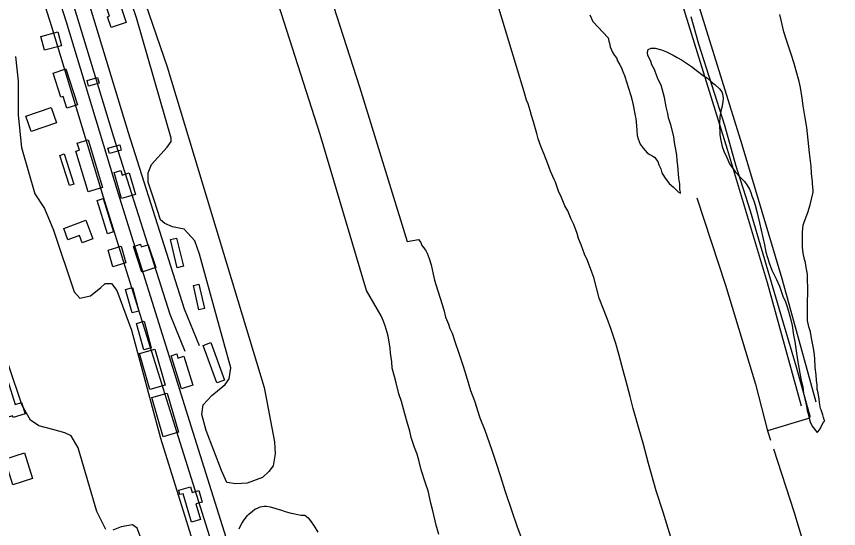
# Model space of a CAD drawing. Extents: x 3598634 to 3636690, y 517270 to 542944.
# Drawn here: x 3609179 to 3610793, y 527468 to 528473 of the extents above; entities that cross this region are included whole.
import ezdxf

# ---------------------------------------------------------------- set-up
doc = ezdxf.new("R2010")
doc.units = 0
for name, color, linetype in [('V-BLDG-OTLN', 7, 'Continuous'), ('V-ROAD-CNTR', 7, 'Continuous'), ('V-SITE-VEGE', 7, 'Continuous'), ('V-TOPO-SHOR', 7, 'Continuous')]:
    doc.layers.add(name, color=color, linetype=linetype)

msp = doc.modelspace()

# ---------------------------------------------------------------- linework, layer by layer
at = {"layer": 'V-BLDG-OTLN'}
for points in [[(3609377.7, 528511.1), (3609394.6, 528461.3), (3609364.8, 528451.2), (3609357.8, 528472.1), (3609361.8, 528473.4), (3609352, 528502.3)], [(3609233.8, 528406.6), (3609226.4, 528433.9), (3609259.9, 528443), (3609267.3, 528415.7)], [(3609277.7, 528292.9), (3609270.3, 528316), (3609266.2, 528314.7), (3609251, 528362), (3609275.8, 528370), (3609298.4, 528299.5)], [(3609341.2, 528341.9), (3609320.6, 528336.5), (3609317.7, 528347.6), (3609338.2, 528353)], [(3609257.2, 528264.3), (3609207.5, 528247.4), (3609197.3, 528277.4), (3609247.1, 528294.3)], [(3609319.7, 528230.8), (3609348.1, 528137.5), (3609319.5, 528128.8), (3609295.3, 528208.4), (3609302.4, 528210.6), (3609298.3, 528224.3)], [(3609358.5, 528214.3), (3609381.7, 528221.1), (3609384.7, 528210.6), (3609361.6, 528203.8)], [(3609282.7, 528141), (3609263.8, 528200.3), (3609272.7, 528203.1), (3609291.6, 528143.9)], [(3609385.4, 528115.6), (3609370.6, 528166.7), (3609383.9, 528170.5), (3609386.5, 528161.7), (3609400, 528165.7), (3609412.3, 528123.4)], [(3609357.3, 528046.2), (3609337.1, 528111.6), (3609349.3, 528115.4), (3609369.5, 528050)], [(3609271.6, 528056.7), (3609315.2, 528072.9), (3609328.8, 528036.4), (3609307.7, 528028.5), (3609302.4, 528042.8), (3609279.9, 528034.4)], [(3609494.6, 527979.8), (3609481.2, 528035), (3609493.4, 528038), (3609506.8, 527982.8)], [(3609368, 527981.5), (3609358.6, 528014.2), (3609384.4, 528021.7), (3609393.8, 527989)], [(3609437.6, 528024.9), (3609452.4, 527979.9), (3609425.1, 527970.9), (3609408.5, 528021.2), (3609422.1, 528025.7), (3609423.9, 528020.4)], [(3609405.9, 527890.9), (3609393.1, 527937.2), (3609406.6, 527941), (3609419.4, 527894.6)], [(3609537.3, 527897.3), (3609526.5, 527945), (3609537, 527947.4), (3609547.8, 527899.7)], [(3609428.8, 527818.7), (3609414.7, 527870.5), (3609429.3, 527874.5), (3609443.5, 527822.7)], [(3609572.3, 527753.6), (3609545.3, 527827.2), (3609560.6, 527832.8), (3609587.6, 527759.2)], [(3609440.9, 527740.4), (3609420.7, 527811.2), (3609450.7, 527819.8), (3609470.9, 527748.9)], [(3609502.8, 527742.2), (3609482.6, 527807), (3609493.5, 527810.4), (3609496, 527802.3), (3609507.2, 527805.8), (3609524.9, 527749.2)], [(3609161.1, 527759.3), (3609176, 527710.9), (3609188.9, 527714.9), (3609195.7, 527692.9), (3609172.3, 527685.7), (3609171.3, 527689.2), (3609134.8, 527678), (3609132, 527687.1), (3609126.4, 527685.4), (3609112.8, 527729.5), (3609117.5, 527730.9), (3609113.3, 527744.6)], [(3609474.9, 527733.5), (3609497.1, 527656.5), (3609466.8, 527647.7), (3609444.5, 527724.7)], [(3609171.4, 527553.7), (3609155.9, 527604.1), (3609194.6, 527616), (3609210.1, 527565.6)], [(3609522.5, 527480.1), (3609506.3, 527536), (3609499.9, 527534.2), (3609497.4, 527542.9), (3609520.8, 527549.7), (3609524.1, 527538.3), (3609536.8, 527542), (3609543.3, 527519.3), (3609531.3, 527515.9), (3609540.2, 527485.3)]]:
    msp.add_lwpolyline(points, close=True, dxfattribs=at)
at = {"layer": 'V-ROAD-CNTR'}
for points in [[(3609928.8, 530308.6), (3609939.3, 530279.2), (3609958, 530233.8), (3609997, 530098), (3610048.9, 529943.3), (3610092.3, 529800.3), (3610149, 529617.6), (3610217.3, 529375.4), (3610276.4, 529189.3), (3610380.8, 528837.5), (3610462.7, 528573.5), (3610574.4, 528212.7), (3610653, 527950.4), (3610719.8, 527708.4)], [(3609957, 530318.7), (3609967.3, 530289.9), (3609986.4, 530243.7), (3610025.6, 530106.9), (3610077.4, 529952.4), (3610121, 529809.1), (3610177.7, 529626.1), (3610246, 529384), (3610305.1, 529198.2), (3610409.5, 528846.2), (3610491.4, 528582.4), (3610603.1, 528221.5), (3610681.8, 527958.7), (3610748.8, 527716.4)], [(3609032.5, 529439.1), (3609057.8, 529362.5), (3609122.5, 529137.2), (3609224.5, 528811), (3609325.6, 528484.3), (3609398.3, 528245.3), (3609508.2, 527898.9), (3609537.5, 527827)], [(3608968.4, 529388.6), (3609003, 529252.5), (3609134.5, 528809.2), (3609247.5, 528453.6), (3609349.1, 528118.6), (3609496.3, 527647.9), (3609590.3, 527350.1)], [(3609219.7, 528724.9), (3609297, 528475.5), (3609369.6, 528236.4), (3609480, 527888.7), (3609509.7, 527815.7)], [(3609194.7, 528718.7), (3609276.2, 528462.5), (3609377.7, 528127.4), (3609524.9, 527656.9), (3609618.9, 527359.1)]]:
    msp.add_lwpolyline(points, dxfattribs=at)
at = {"layer": 'V-SITE-VEGE'}
for points in [[(3610375.6, 527758.6), (3610370.2, 527777.9), (3610361.9, 527809.8), (3610356, 527831), (3610345.9, 527860.5), (3610338.7, 527879.8), (3610323.2, 527919.7), (3610312.5, 527960.7), (3610308.9, 527971), (3610300, 527993.9), (3610294.6, 528006), (3610288, 528024.7), (3610282.7, 528037.4), (3610279.7, 528047), (3610273.7, 528064.5), (3610268.3, 528074.8), (3610261.8, 528091.1), (3610255.8, 528101.4), (3610249.2, 528117.7), (3610243.2, 528129.8), (3610237.3, 528147.9), (3610234.9, 528152.7), (3610227.7, 528169.6), (3610222.4, 528183.5), (3610214.6, 528204), (3610209.2, 528216.1), (3610203.3, 528233), (3610200.9, 528243.2), (3610196.7, 528257.1), (3610194.3, 528266.2), (3610190.2, 528278.8), (3610187.8, 528288.5), (3610183.6, 528301.2), (3610180.6, 528309), (3610175.9, 528325.3), (3610040.5, 528773.7)], [(3609404.1, 528580.5), (3609474.9, 528374.3), (3609570.2, 528058.2), (3609665.4, 527744.8), (3609685.7, 527637.6), (3609687, 527614.2), (3609682.8, 527590.9), (3609674.5, 527579.9), (3609662.2, 527567.6), (3609631.9, 527556.7), (3609609.9, 527555.4), (3609592.1, 527558.2), (3609581.2, 527581.6), (3609551.2, 527659.9), (3609543, 527691.6), (3609545.8, 527710.8), (3609562.4, 527728.6), (3609588.5, 527750.5), (3609596.8, 527761.4), (3609599.6, 527783.4), (3609572.4, 527882.4), (3609538.4, 528006.1), (3609528.9, 528032.2), (3609508.4, 528055.6), (3609485, 528059.8), (3609469.9, 528066.7), (3609461.7, 528073.6), (3609449.5, 528112.1), (3609437.2, 528147.8), (3609437.3, 528165.7), (3609444.2, 528182.1), (3609474.5, 528216.4), (3609482.8, 528227.3), (3609482.8, 528234.2), (3609414.8, 528470.6), (3609371.2, 528597.1)], [(3609769.4, 528593.2), (3609852.5, 528334.8), (3609946, 528031.3), (3609968.6, 528035), (3609972.8, 528028.9), (3609975.2, 528023.5), (3609978.8, 528018.7), (3609981.2, 528015.1), (3609983.6, 528012), (3609985.4, 528008.4), (3609989, 527998.1), (3609993.1, 527985.5), (3609997.3, 527966.8), (3609999.7, 527955.3), (3610005.6, 527936), (3610011, 527919.7), (3610018.1, 527896.8), (3610021.7, 527882.9), (3610027.6, 527869), (3610030, 527860.6), (3610034.2, 527851.5), (3610040.8, 527831), (3610046.7, 527814.1), (3610056.3, 527786.3), (3610062.2, 527767.6), (3610070.5, 527738.6), (3610078.3, 527718.1), (3610089, 527684.9), (3610098.6, 527660.8), (3610111.7, 527623.4), (3610120, 527598), (3610129.5, 527569.7), (3610137.9, 527542.5), (3610151.6, 527501.5), (3610161.7, 527473.1), (3610192.1, 527389.8)], [(3610008.4, 527455.6), (3610003, 527474.3), (3609996.5, 527502.1), (3609992.3, 527517.2), (3609987.6, 527541.3), (3609982.2, 527556.4), (3609973.9, 527582.9), (3609969.8, 527599.2), (3609965.6, 527613.7), (3609960.2, 527627), (3609954.3, 527646.3), (3609951.3, 527659), (3609946, 527676.5), (3609941.8, 527692.8), (3609934.7, 527716.9), (3609929.9, 527732), (3609924.6, 527753.7), (3609921, 527766.4), (3609916.8, 527782.7), (3609915.7, 527794.7), (3609913.3, 527811.6), (3609912.8, 527822.5), (3609908.6, 527845.4), (3609906.9, 527852.6), (3609902.7, 527865.9), (3609899.1, 527876.2), (3609894.9, 527885.2), (3609866.2, 527934.7), (3609775.3, 528241.6), (3609688.2, 528513.8)], [(3610304.7, 528476.3), (3610310.8, 528462.9), (3610340.8, 528431.3), (3610342, 528424.7), (3610343.2, 528420.5), (3610344.9, 528413.2), (3610346.7, 528409), (3610350.3, 528401.8), (3610353.3, 528396.3), (3610356.9, 528391.5), (3610359.3, 528386), (3610363.5, 528378.2), (3610366.5, 528373.4), (3610369.5, 528364.9), (3610373.1, 528357.1), (3610377.2, 528342.6), (3610380.8, 528332.3), (3610385.6, 528317.8), (3610387.9, 528308.2), (3610390.9, 528295.5), (3610393.8, 528278), (3610395, 528272.6), (3610396.2, 528258.1), (3610397.3, 528249.7), (3610397.9, 528239.4), (3610399.7, 528232.8), (3610403.9, 528222.5), (3610409.3, 528214.7), (3610417.7, 528205), (3610422.5, 528202), (3610428.5, 528198.9), (3610432.1, 528196.5), (3610438.1, 528188), (3610440.5, 528182), (3610444.1, 528173.6), (3610446.4, 528165.7), (3610451.2, 528157.3), (3610460.8, 528145.2), (3610469.2, 528137.9), (3610478.8, 528128.2), (3610483.1, 528125.8), (3610483.1, 528128.2), (3610481.9, 528133.6), (3610481.3, 528143.9), (3610479.6, 528155.3), (3610477.8, 528180.1), (3610476.1, 528190.3), (3610475.5, 528200.6), (3610473.8, 528212), (3610471.4, 528225.3), (3610469.6, 528237.3), (3610463.7, 528260.3), (3610459.5, 528274.2), (3610457.8, 528282.6), (3610454.8, 528295.3), (3610451.8, 528314), (3610444.7, 528338.1), (3610439.3, 528349)], [(3610733, 527927.1), (3610733.1, 527942.8), (3610732.5, 527953), (3610732.6, 527966.3), (3610730.8, 527973.5), (3610729, 527983.8), (3610728.4, 527989.8), (3610726.7, 527995.9), (3610723.7, 528008.5), (3610722.5, 528020), (3610722.6, 528049.5), (3610723.9, 528063.4), (3610725.7, 528069.4), (3610733, 528088), (3610737.3, 528103.1), (3610740.4, 528114.5), (3610743.4, 528127.8), (3610743.5, 528132), (3610742.3, 528144.1), (3610742.3, 528148.3), (3610740, 528164.6), (3610739.4, 528179), (3610736.5, 528205.6), (3610730.7, 528255), (3610727.7, 528273.7), (3610723.6, 528297.8), (3610721.9, 528312.9), (3610718.3, 528333.4), (3610716, 528345.5), (3610710, 528366.6), (3610705.9, 528380.5), (3610700.5, 528399.2), (3610698.1, 528405.2), (3610691, 528426.3), (3610685.6, 528442.6), (3610680.9, 528465.6), (3610677.9, 528477)], [(3610439.3, 528349), (3610433.4, 528364.7), (3610431.6, 528368.9), (3610426.8, 528377.9), (3610424.4, 528385.2), (3610419, 528396.1), (3610418.4, 528402.1), (3610419.1, 528408.1), (3610425.1, 528410.5), (3610432.9, 528410.5), (3610445.6, 528407.4), (3610455.2, 528403.8), (3610468.4, 528397.1), (3610476.3, 528392.2), (3610484.7, 528388), (3610504.5, 528374.6), (3610513.5, 528367.4), (3610527.4, 528357.1), (3610535.8, 528351.6), (3610546, 528342.5), (3610550.2, 528339.5), (3610559.8, 528331), (3610564, 528325), (3610565.2, 528320.8), (3610566.4, 528312.3), (3610566.3, 528305.1), (3610563.9, 528294.2), (3610562.7, 528290.6), (3610560.2, 528276.2), (3610559.5, 528262.9), (3610560.1, 528240.6), (3610561.8, 528229.2), (3610564.8, 528217.7), (3610567.8, 528208.6), (3610573.7, 528196), (3610579.1, 528183.9), (3610591.1, 528167), (3610599.5, 528157.9), (3610608.5, 528148.8), (3610613.3, 528142.2), (3610618.7, 528133.7), (3610621.1, 528127.7), (3610622.9, 528121), (3610627.1, 528110.8), (3610629.4, 528102.3), (3610633, 528090.2), (3610638.3, 528067.9), (3610647.8, 528024.5), (3610650.2, 528010), (3610657.3, 527989.5), (3610662.1, 527975), (3610671.7, 527956.3), (3610677.6, 527943.6), (3610684.2, 527923.7), (3610689, 527912.8), (3610693.1, 527900.8), (3610699.1, 527880.2), (3610702, 527866.4), (3610705, 527847.1), (3610707.3, 527835), (3610710.9, 527812.1), (3610713.2, 527795.2), (3610719.1, 527761.4), (3610723.3, 527745.7), (3610724.4, 527733.7), (3610726.8, 527722.2), (3610730.4, 527707.7), (3610731.5, 527699.3), (3610732.7, 527694.5), (3610735.1, 527686.6), (3610737.5, 527677), (3610741.7, 527668.5), (3610751.3, 527656.4), (3610753.1, 527658.2), (3610757.3, 527663.6), (3610764, 527676.9), (3610766.4, 527678.1), (3610765.2, 527681.1), (3610764, 527685.9), (3610762.2, 527690.7), (3610761.6, 527693.1), (3610759.3, 527700.4), (3610758.1, 527703.4), (3610757.5, 527707), (3610755.7, 527714.9), (3610755.1, 527721.5), (3610753.4, 527734.2), (3610751.6, 527740.8), (3610751, 527749.8), (3610749.8, 527758.3), (3610749.3, 527769.1), (3610747.5, 527783.6), (3610746.4, 527801.7), (3610745.2, 527813.8), (3610743.5, 527825.2), (3610740.5, 527841.5), (3610738.2, 527853.6), (3610735.2, 527863.8), (3610732.2, 527875.9), (3610732.4, 527915.7), (3610733, 527927.1)], [(3609177, 528394.4), (3609182.3, 528346.3), (3609182.1, 528279), (3609188.8, 528215.8), (3609214.7, 528125.1), (3609233.8, 528096.2), (3609251.5, 528053.6), (3609292.4, 527932.6), (3609303.3, 527920.2), (3609324, 527924.3), (3609344.6, 527940.7), (3609352.9, 527948.9), (3609365.2, 527948.9), (3609376.2, 527935.1), (3609404.8, 527856.8), (3609461.9, 527645.1), (3609531.3, 527422.4)], [(3609354.2, 527465.5), (3609336.5, 527501.3), (3609299.8, 527626.3), (3609286.1, 527649.7), (3609273.8, 527655.2), (3609250.4, 527662.2), (3609223, 527669.1), (3609206.5, 527680.2), (3609190.1, 527709), (3609162.9, 527788.8)], [(3610468.4, 527435.7), (3610448.7, 527499.7), (3610435, 527541.9), (3610420.2, 527595.6), (3610409.5, 527634.9), (3610401.7, 527662), (3610389.8, 527703), (3610383.9, 527726.6), (3610375.6, 527758.6)], [(3609616.1, 527467), (3609619.1, 527473), (3609621.6, 527477.2), (3609625.8, 527485), (3609632.5, 527493.4), (3609634.9, 527495.8), (3609642.1, 527501.8), (3609647, 527505.4), (3609652.4, 527507.8), (3609657.2, 527510.2), (3609665.1, 527511.4), (3609669.9, 527511.4), (3609677.1, 527510.1), (3609699.4, 527503.4), (3609706.6, 527501), (3609710.8, 527499.8), (3609718.1, 527497.9), (3609722.3, 527497.3), (3609731.3, 527494.9), (3609737.3, 527493.6), (3609745.2, 527493.6), (3609751.8, 527488.8), (3609756, 527482.7), (3609763.8, 527472.4), (3609770.4, 527460.4)], [(3609421.5, 527452.9), (3609416, 527468.1), (3609406.5, 527475), (3609384.5, 527470.9), (3609368, 527464.1)]]:
    msp.add_lwpolyline(points, dxfattribs=at)
at = {"layer": 'V-TOPO-SHOR'}
for points in [[(3610503.1, 528472.9), (3610518.3, 528419.3), (3610569.3, 528259.6), (3610590.7, 528181.6), (3610619.7, 528091.6), (3610664.5, 527940.4), (3610710.1, 527784.9), (3610734.9, 527695.7), (3610737, 527688.7), (3610736.9, 527686.7), (3610734.2, 527683.9), (3610654, 527659.7), (3610659.5, 527640.9)], [(3610515.3, 528117), (3610571.2, 527945.5), (3610629.9, 527751), (3610654, 527659.7)], [(3610665.7, 527624.2), (3610705.8, 527500.8), (3610770.6, 527286.1), (3610799.6, 527192.7), (3610811.3, 527154.3)]]:
    msp.add_lwpolyline(points, dxfattribs=at)

doc.saveas('drawing.dxf')
